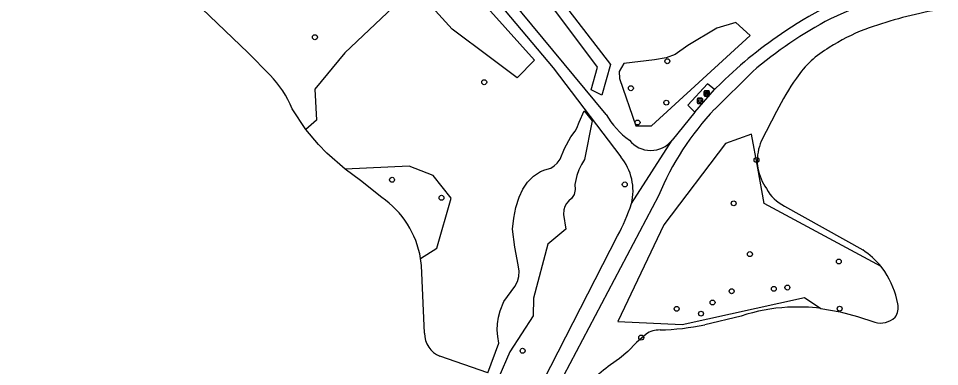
# Model space of a CAD drawing. Extents: x 158038 to 159242, y 380133 to 381214.
# Drawn here: x 158406.5 to 158588.9, y 380265 to 380334 of the extents above; entities that cross this region are included whole.
import ezdxf

# ---------------------------------------------------------------- set-up
doc = ezdxf.new("R2010")
doc.units = 0
for name, color, linetype in [('IMGEO_Afvalbak', 7, 'Continuous'), ('IMGEO_Bank', 7, 'Continuous'), ('IMGEO_Boom', 7, 'Continuous'), ('IMGEO_Gemengd_bos', 7, 'Continuous'), ('IMGEO_Groenvoorziening', 7, 'Continuous'), ('IMGEO_Loofbos', 7, 'Continuous'), ('IMGEO_Meer_plas_ven_vijver', 7, 'Continuous'), ('IMGEO_Voetpad_halfverhard', 7, 'Continuous'), ('IMGEO_Waterloop', 7, 'Continuous')]:
    doc.layers.add(name, color=color, linetype=linetype)

msp = doc.modelspace()

# ---------------------------------------------------------------- linework, layer by layer
at = {"layer": 'IMGEO_Afvalbak'}
for p, q in [((158540.97, 380317.28), (158540.97, 380318.08)), ((158540.97, 380318.08), (158540.97, 380317.28)), ((158541.07, 380318.18), (158541.86, 380318.18)), ((158541.86, 380318.18), (158541.07, 380318.18)), ((158541.96, 380318.08), (158541.96, 380317.28)), ((158541.96, 380317.28), (158541.96, 380318.08)), ((158541.86, 380317.18), (158541.07, 380317.18)), ((158541.07, 380317.18), (158541.86, 380317.18))]:
    msp.add_line(p, q, dxfattribs=at)
msp.add_lwpolyline([(158541.11, 380317.9), (158541.82, 380317.9), (158541.67, 380317.42), (158541.26, 380317.42), (158541.11, 380317.9)], dxfattribs=at)
for centre, start, end in [((158541.07, 380318.08), 90, 180), ((158541.07, 380318.08), 90, 180), ((158541.86, 380318.08), 0, 90), ((158541.86, 380318.08), 360, 90), ((158541.07, 380317.28), 180, 270), ((158541.07, 380317.28), 180, 270), ((158541.86, 380317.28), 270, 0), ((158541.86, 380317.28), 270, 0)]:
    msp.add_arc(centre, 0.1, start, end, dxfattribs=at)
at = {"layer": 'IMGEO_Bank'}
for p, q in [((158542.33, 380318.71), (158542.33, 380319.55)), ((158542.33, 380319.55), (158542.33, 380318.71)), ((158542.41, 380319.64), (158543.25, 380319.64)), ((158543.25, 380319.64), (158542.41, 380319.64)), ((158542.64, 380319.14), (158542.64, 380319.25)), ((158542.97, 380319.25), (158542.69, 380319.25)), ((158542.69, 380319.25), (158542.69, 380319.14)), ((158542.69, 380319.14), (158542.97, 380319.14)), ((158542.98, 380319.14), (158542.98, 380319.25)), ((158543.02, 380319.25), (158543.02, 380319.14)), ((158543.33, 380319.56), (158543.33, 380318.72)), ((158543.33, 380318.72), (158543.33, 380319.56)), ((158543.26, 380318.64), (158542.42, 380318.64)), ((158542.42, 380318.64), (158543.26, 380318.64)), ((158543.03, 380319.03), (158542.64, 380319.03))]:
    msp.add_line(p, q, dxfattribs=at)
for points in [[(158542.58, 380319.03), (158542.44, 380319.03), (158542.55, 380319.14), (158542.64, 380319.14)], [(158542.64, 380319.25), (158542.55, 380319.25), (158542.55, 380319.42), (158543.11, 380319.42), (158543.11, 380319.25), (158543.03, 380319.25)], [(158543.03, 380319.14), (158543.11, 380319.14), (158543.23, 380319.03), (158543.09, 380319.03)], [(158542.63, 380319.03), (158542.63, 380318.82), (158542.59, 380318.82), (158542.59, 380319.03)], [(158543.08, 380319.03), (158543.08, 380318.82), (158543.04, 380318.82), (158543.04, 380319.03)]]:
    msp.add_lwpolyline(points, dxfattribs=at)
for centre, radius, start, end in [((158542.41, 380319.56), 0.0779, 92.4484, 184.2845), ((158542.41, 380319.56), 0.0779, 92.4484, 184.2845), ((158542.64, 380319.25), 0.00671, 2.8957, 87.1043), ((158542.64, 380319.14), 0.00671, 272.8957, 357.1043), ((158542.69, 380319.25), 0.00671, 92.8957, 177.1043), ((158542.69, 380319.14), 0.00671, 182.8957, 267.1043), ((158542.97, 380319.25), 0.00671, 2.8957, 87.1043), ((158542.97, 380319.14), 0.00671, 272.8957, 357.1043), ((158543.03, 380319.25), 0.00671, 92.8957, 177.1043), ((158543.03, 380319.14), 0.00671, 182.8957, 267.1043), ((158543.26, 380319.56), 0.0779, 2.4484, 94.2845), ((158543.26, 380319.56), 0.0779, 2.4484, 94.2845), ((158542.41, 380318.71), 0.0779, 182.4484, 274.2845), ((158542.41, 380318.71), 0.0779, 182.4484, 274.2845), ((158542.58, 380319.03), 0.00671, 2.8957, 87.1043), ((158542.64, 380319.03), 0.00671, 92.8957, 177.1043), ((158543.03, 380319.03), 0.00671, 2.8957, 87.1043), ((158543.09, 380319.03), 0.00671, 92.8957, 177.1043), ((158543.26, 380318.71), 0.0779, 272.4484, 4.2845), ((158543.26, 380318.71), 0.0779, 272.4484, 4.2845)]:
    msp.add_arc(centre, radius, start, end, dxfattribs=at)
at = {"layer": 'IMGEO_Boom'}
for centre in [(158465.23, 380330.29), (158535.02, 380325.53), (158498.76, 380321.37), (158527.8, 380320.18), (158534.82, 380317.33), (158529.13, 380313.39), (158552.67, 380305.96), (158480.5, 380302.04), (158526.59, 380301.12), (158490.3, 380298.48), (158548.16, 380297.38), (158551.38, 380287.31), (158568.99, 380285.85), (158556.12, 380280.43), (158558.8, 380280.68), (158547.76, 380279.96), (158543.98, 380277.72), (158536.87, 380276.47), (158541.69, 380275.52), (158569.15, 380276.5), (158529.85, 380270.77), (158506.36, 380268.16)]:
    msp.add_circle(centre, 0.489, dxfattribs=at)
at = {"layer": 'IMGEO_Gemengd_bos'}
msp.add_lwpolyline([(158481.68, 380355.7), (158500, 380335.46), (158508.74, 380325.72), (158505.3, 380322.21), (158500, 380326.19), (158492.41, 380331.89), (158486.45, 380338.51), (158481.95, 380337.41), (158471.17, 380327.22), (158465.22, 380320.01), (158465.52, 380313.85), (158463.43, 380311.98)], dxfattribs=at)
at = {"layer": 'IMGEO_Groenvoorziening'}
for points in [[(158531.9, 380312.74), (158551.45, 380330.65), (158548.58, 380333.22), (158544.85, 380332.06), (158539.11, 380328.64), (158536.57, 380326.89), (158534.79, 380326.18), (158532.49, 380325.78), (158526.41, 380325.09), (158525.48, 380323.5), (158525.52, 380322.09), (158528.79, 380312.7), (158531.9, 380312.74)], [(158486.14, 380286.42), (158489.38, 380288.49), (158492.21, 380298.42), (158488.63, 380302.91), (158483.92, 380304.74), (158471.22, 380304.13)]]:
    msp.add_lwpolyline(points, dxfattribs=at)
at = {"layer": 'IMGEO_Loofbos'}
for points in [[(158552.97, 380304.32), (158551.69, 380311.05), (158546.52, 380309.26), (158534.36, 380293.12), (158525.22, 380273.99), (158537.96, 380273.34), (158562.16, 380278.73), (158565.4, 380276.54)], [(158577.34, 380284.84), (158554.2, 380297.32), (158552.97, 380304.32)]]:
    msp.add_lwpolyline(points, dxfattribs=at)
at = {"layer": 'IMGEO_Meer_plas_ven_vijver'}
for points in [[(158556.67, 380315.58), (158553.62, 380309.72)], [(158552.84, 380305.28), (158552.97, 380304.32)], [(158558.23, 380296.83), (158573.73, 380288.14)], [(158578.09, 380283.84), (158577.34, 380284.84)], [(158565.4, 380276.54), (158569.24, 380275.86), (158572.71, 380274.95), (158576.11, 380273.82)], [(158549.67, 380275.03), (158542.43, 380273.33)], [(158530.81, 380271.45), (158528.94, 380269.8), (158527.2, 380268), (158525.54, 380266.61), (158523.77, 380265.38)]]:
    msp.add_lwpolyline(points, dxfattribs=at)
for centre, radius, start, end in [((158603.32, 380252.42), 84.59, 100.7402, 110.1704), ((158587.3, 380297.28), 36.96, 110.8395, 123.1505), ((158576.51, 380311.55), 19.15, 119.4498, 146.2275), ((158600.8, 380293.96), 49.14, 144.9253, 153.901), ((158563.62, 380305.67), 10.79, 157.9662, 182.0812), ((158564.35, 380306.66), 11.62, 191.5969, 213.2676), ((158562.05, 380304.39), 8.47, 209.0179, 243.1949), ((158564.87, 380274.8), 16.01, 38.8192, 56.4115), ((158562.94, 380274.03), 18.05, 10.9739, 32.92), ((158577.65, 380276.66), 3.11, 323.0425, 14.8907), ((158560.41, 380243.53), 33.28, 92.6931, 108.8377), ((158560.92, 380242.08), 34.75, 82.5925, 93.4233), ((158577.28, 380277.82), 4.16, 253.734, 313.3307), ((158533.49, 380267.55), 4.73, 88.9723, 124.4529), ((158532.42, 380320.03), 47.76, 271.3834, 282.0933), ((158539.62, 380243), 27.42, 125.3285, 144.9916)]:
    msp.add_arc(centre, radius, start, end, dxfattribs=at)
at = {"layer": 'IMGEO_Voetpad_halfverhard'}
for points in [[(158522.9, 380314.99), (158504.06, 380337.83), (158500, 380343.81), (158490.03, 380358.5), (158483.13, 380367.54), (158464.95, 380390.6), (158463.27, 380393.14), (158456.03, 380402.9), (158454.52, 380404.64), (158452.23, 380407.21), (158437.11, 380417.14), (158420.81, 380424.7), (158406.5, 380434.82)], [(158487.34, 380357.01), (158500, 380339.54), (158502.91, 380335.51), (158512.42, 380324.22), (158525.82, 380306.58)], [(158456.34, 380322.75), (158451.94, 380327.29), (158439.88, 380338.91)], [(158551.86, 380323.44), (158544.4, 380316.06)], [(158544.36, 380319.95), (158543.01, 380321.03), (158539.06, 380316.85), (158540.47, 380315.47)], [(158545.73, 380321.25), (158544.36, 380319.95)], [(158540.47, 380315.47), (158544.36, 380319.95)], [(158463.43, 380311.98), (158460.7, 380316.13)], [(158540.47, 380315.47), (158535.96, 380309.86)], [(158471.22, 380304.13), (158467.6, 380307.32), (158465.92, 380309.04), (158463.43, 380311.98)], [(158527.92, 380297.31), (158535.96, 380309.86)], [(158478.45, 380298.53), (158474.28, 380301.9), (158471.22, 380304.13)], [(158533.27, 380298.86), (158513.22, 380260.79), (158512.46, 380258.79), (158509.13, 380250), (158508.17, 380247.47)], [(158510.52, 380262.29), (158525.18, 380290.92)], [(158486.9, 380271.66), (158486.31, 380285.08), (158486.14, 380286.42)], [(158499.48, 380263.77), (158489.99, 380267.07)]]:
    msp.add_lwpolyline(points, dxfattribs=at)
for centre, radius, start, end in [((158607.94, 380246.97), 95.97, 101.4176, 115.0235), ((158597.62, 380273.66), 69.88, 106.3526, 124.0755), ((158605.43, 380261.06), 82.22, 117.595, 130.6569), ((158605.1, 380260.74), 84.77, 123.3745, 134.4536), ((158441.83, 380308.47), 20.36, 22.0974, 44.5491), ((158586.03, 380276.93), 57.14, 136.7716, 157.4276), ((158536.87, 380322.99), 16.1, 209.7775, 234.4483), ((158531.75, 380313.29), 5.43, 218.7027, 320.8224), ((158517.56, 380299.84), 10.67, 346.2691, 39.2198), ((158468.13, 380283.47), 18.26, 9.3077, 55.5618), ((158487.52, 380310.85), 42.61, 332.1212, 341.4729), ((158491.89, 380271.68), 4.98, 180.2178, 247.5936)]:
    msp.add_arc(centre, radius, start, end, dxfattribs=at)
at = {"layer": 'IMGEO_Waterloop'}
for points in [[(158512.61, 380339.42), (158523.74, 380324.89), (158522.04, 380318.79), (158519.94, 380319.89), (158521.17, 380324.35), (158510.99, 380338.11)], [(158499.48, 380263.77), (158501.66, 380269.69), (158501.44, 380270.96), (158501.35, 380272.24), (158501.4, 380273.53), (158501.58, 380274.81), (158501.89, 380276.06), (158502.65, 380277.95), (158504.85, 380280.92), (158505.33, 380281.86), (158505.61, 380282.89), (158505.67, 380283.95), (158505.46, 380285.16), (158504.82, 380288.7), (158504.39, 380292.27), (158504.61, 380294.42), (158505.04, 380296.53), (158505.69, 380298.59), (158506.38, 380300.19), (158507.31, 380301.6), (158508.51, 380302.78), (158509.93, 380303.69), (158510.76, 380304.04), (158511.93, 380304.37), (158512.63, 380304.78), (158513.22, 380305.32), (158513.78, 380306.14), (158514.66, 380308.27), (158515.92, 380310.57), (158516.78, 380311.68), (158517.11, 380312.29), (158517.55, 380313.48), (158518.58, 380315.73), (158520.12, 380313.73), (158518.62, 380306.05), (158518.01, 380305.05), (158517.5, 380303.99), (158517.1, 380302.89), (158516.72, 380301.08), (158516.78, 380300.09), (158516.54, 380299.13), (158516.01, 380298.3), (158515.51, 380297.84), (158515.06, 380297.34), (158514.72, 380296.75), (158514.52, 380296.11), (158514.47, 380295.13), (158514.92, 380292.23), (158511.33, 380289.26), (158508.54, 380278.56), (158508.48, 380275.09), (158503.8, 380267.97), (158501.66, 380262.93)]]:
    msp.add_lwpolyline(points, dxfattribs=at)

doc.saveas('drawing.dxf')
